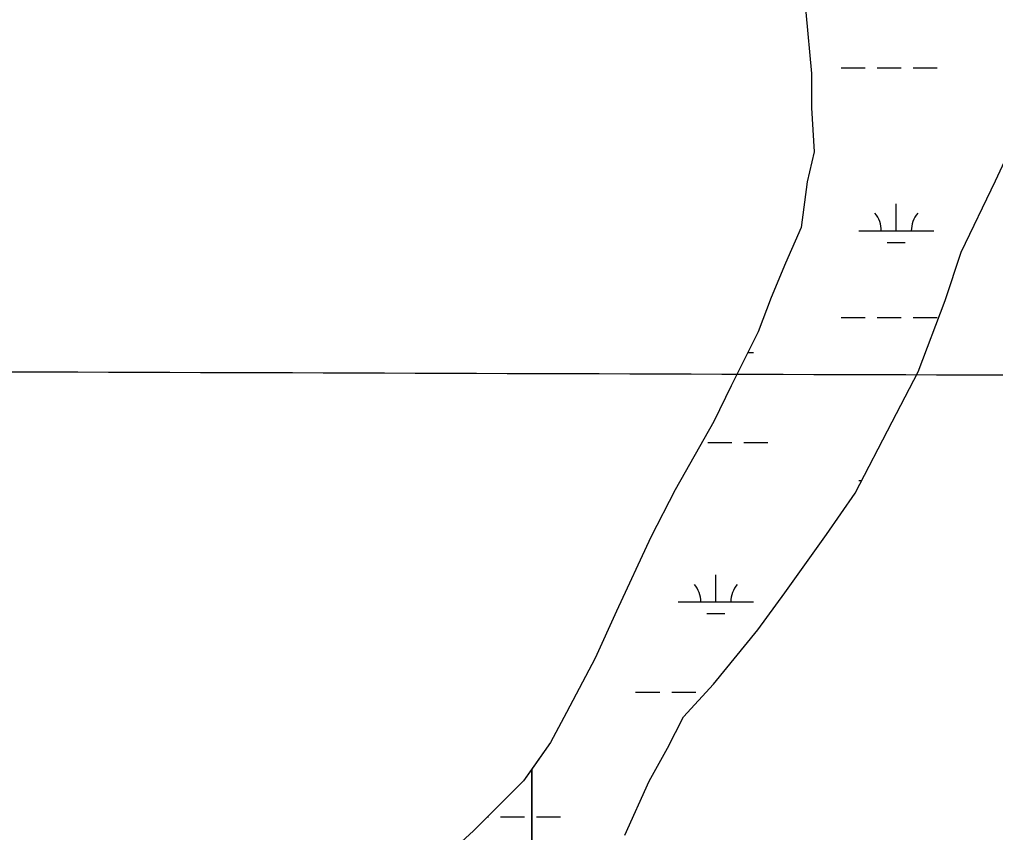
# Model space of a CAD drawing. Extents: x 3161564 to 3199464, y 849354 to 874788.
# Drawn here: x 3192791 to 3194091, y 860192 to 861275 of the extents above; entities that cross this region are included whole.
import ezdxf

# ---------------------------------------------------------------- set-up
doc = ezdxf.new("R2010")
doc.units = 0
for name, color, linetype in [('V-GRID-MAJR', 7, 'Continuous'), ('V-SITE-VEGE', 7, 'Continuous'), ('V-TOPO-SHOR', 7, 'Continuous'), ('V-WETL-SWMP', 7, 'Continuous')]:
    doc.layers.add(name, color=color, linetype=linetype)

msp = doc.modelspace()

# ---------------------------------------------------------------- linework, layer by layer
at = {"layer": 'V-GRID-MAJR'}
msp.add_spline([(3165780.446, 860882.501), (3171010.106, 860866.147), (3176239.768, 860850.5530000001), (3181469.433, 860835.721), (3186699.099, 860821.649), (3191928.768, 860808.338), (3197158.438, 860795.787), (3197158.4390000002, 860795.787)], degree=3, dxfattribs=at)
at = {"layer": 'V-SITE-VEGE'}
for points in [[(3193838.542000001, 861284.903999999), (3193846.011000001, 861203.106999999), (3193845.935000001, 861157.4589999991), (3193849.640000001, 861098.4909999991), (3193840.063000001, 861058.564999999), (3193832.353000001, 860997.714999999), (3193811.350000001, 860950.2019999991), (3193792.255000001, 860904.586999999), (3193775.060000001, 860858.966999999), (3193738.802000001, 860786.7529999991), (3193715.897000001, 860739.2409999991), (3193664.390000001, 860648.0319999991), (3193631.954000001, 860585.3219999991), (3193586.138000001, 860486.4929999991), (3193557.505000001, 860423.7799999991), (3193519.343000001, 860351.5669999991), (3193498.355000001, 860311.6619999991), (3193473.212000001, 860276.0589999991), (3193473.212000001, 859916.564999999)], [(3193597.050000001, 860187.8659999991), (3193629.504000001, 860260.086999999), (3193654.304000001, 860303.790999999), (3193675.296000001, 860345.5989999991), (3193715.312000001, 860389.278999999), (3193774.392000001, 860461.454999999), (3193810.613000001, 860510.8439999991), (3193865.901000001, 860588.733999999), (3193904.035000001, 860643.8269999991), (3193953.646000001, 860738.8439999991), (3193987.993000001, 860805.354999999), (3194024.289000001, 860900.3919999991), (3194045.320000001, 860965.0269999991), (3194091.128000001, 861060.045999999)], [(3193473.2120000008, 859916.5649999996), (3193473.2120000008, 860276.0589999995), (3193462.1320000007, 860260.3679999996), (3193395.4510000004, 860193.9099999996), (3193368.7820000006, 860169.2299999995)]]:
    msp.add_lwpolyline(points, dxfattribs=at)
at = {"layer": 'V-TOPO-SHOR'}
for p, q in [((3193838.534923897, 861284.9194726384), (3193846.004825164, 861203.1217393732)), ((3193846.004825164, 861203.1217393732), (3193845.9287719, 861157.4748832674)), ((3193845.9287719, 861157.4748832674), (3193849.6337014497, 861098.5070735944)), ((3194091.1206771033, 861060.0621393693), (3194119.7527357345, 861120.8769809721)), ((3193849.6337014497, 861098.5070735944), (3193840.0566589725, 861058.58118835)), ((3193840.0566589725, 861058.58118835), (3193832.3465912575, 860997.7313712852)), ((3194045.3135859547, 860965.0403856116), (3194091.120677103, 861060.0621393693)), ((3193832.3465912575, 860997.7313712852), (3193811.3445448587, 860950.2174966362)), ((3194024.283519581, 860900.4085649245), (3194045.3135859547, 860965.0403856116)), ((3193811.3445448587, 860950.2174966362), (3193792.248499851, 860904.6016182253)), ((3193792.248499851, 860904.6016182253), (3193775.0534540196, 860858.9827420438)), ((3193987.9864243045, 860805.3708223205), (3194024.2835195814, 860900.4085649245)), ((3193775.0534540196, 860858.9827420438), (3193738.795385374, 860786.7689274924)), ((3193953.6383614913, 860738.8589920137), (3193987.9864243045, 860805.3708223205)), ((3193738.795385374, 860786.7689274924), (3193715.891339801, 860739.258050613)), ((3193715.891339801, 860739.258050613), (3193664.384255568, 860648.0492781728)), ((3193904.027271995, 860643.8432337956), (3193953.6383614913, 860738.8589920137)), ((3193664.384255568, 860648.0492781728), (3193631.946196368, 860585.3384381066)), ((3193865.8952241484, 860588.749363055), (3193904.027271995, 860643.8432337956)), ((3193631.946196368, 860585.3384381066), (3193586.132100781, 860486.5126963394)), ((3193810.6071571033, 860510.8615441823), (3193865.8952241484, 860588.749363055)), ((3193774.3861150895, 860461.4706576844), (3193810.6071571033, 860510.8615441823)), ((3193586.1321007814, 860486.5126963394), (3193557.4970399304, 860423.7958607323)), ((3193715.304056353, 860389.2948163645), (3193774.3861150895, 860461.4706576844)), ((3193557.4970399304, 860423.7958607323), (3193519.3358472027, 860351.5843813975)), ((3193675.2890226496, 860345.6169074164), (3193715.304056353, 860389.2948163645)), ((3193519.3358472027, 860351.5843813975), (3193498.346809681, 860311.6784827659)), ((3193654.296982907, 860303.8080147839), (3193675.2890226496, 860345.6169074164)), ((3193498.346809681, 860311.6784827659), (3193462.1237654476, 860260.3856022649)), ((3193629.4979425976, 860260.1041236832), (3193654.296982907, 860303.8080147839)), ((3193462.1237654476, 860260.3856022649), (3193395.4427166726, 860193.9287340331)), ((3193597.0427473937, 860187.8836510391), (3193629.4979425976, 860260.1041236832)), ((3193395.442716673, 860193.9287340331), (3193368.773699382, 860169.247780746))]:
    msp.add_line(p, q, dxfattribs=at)
at = {"layer": 'V-WETL-SWMP'}
for p, q in [((3193838.5354175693, 861284.920081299), (3193846.005318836, 861203.1223480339)), ((3193885.5742521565, 861210.549676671), (3193917.574245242, 861210.549676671)), ((3193933.574241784, 861210.5496766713), (3193965.574234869, 861210.549676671)), ((3193981.5742314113, 861210.5496766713), (3194013.5742244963, 861210.549676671)), ((3193846.005318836, 861203.1223480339), (3193845.9292655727, 861157.4754919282)), ((3193845.9292655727, 861157.4754919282), (3193849.634195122, 861098.507682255)), ((3193849.634195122, 861098.507682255), (3193840.0571526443, 861058.5817970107)), ((3193840.0571526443, 861058.5817970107), (3193832.3470849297, 860997.7319799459)), ((3194045.3140796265, 860965.0409942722), (3194091.1211707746, 861060.06274803)), ((3193958.981982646, 860993.3070192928), (3193958.982024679, 861029.306962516)), ((3193832.3470849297, 860997.7319799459), (3193811.3450385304, 860950.2181052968)), ((3193908.981993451, 860993.3070192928), (3194008.981971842, 860993.3070192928)), ((3193946.9819672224, 860977.8760436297), (3193970.9819620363, 860977.87604363)), ((3194024.284013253, 860900.4091735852), (3194045.3140796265, 860965.0409942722)), ((3193811.3450385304, 860950.2181052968), (3193792.2489935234, 860904.6022268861)), ((3193792.2489935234, 860904.6022268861), (3193775.053947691, 860858.9833507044)), ((3193987.9869179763, 860805.3714309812), (3194024.284013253, 860900.4091735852)), ((3193885.5738637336, 860877.875201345), (3193917.573856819, 860877.875201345)), ((3193933.5738533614, 860877.8752013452), (3193965.573846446, 860877.875201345)), ((3193981.5738429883, 860877.8752013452), (3194013.5738360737, 860877.875201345)), ((3193775.053947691, 860858.9833507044), (3193738.7958790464, 860786.7695361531)), ((3193761.227265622, 860831.4452745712), (3193768.50983482, 860831.4452745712)), ((3193953.6388551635, 860738.8596006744), (3193987.9869179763, 860805.3714309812)), ((3193738.7958790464, 860786.7695361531), (3193715.8918334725, 860739.2586592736)), ((3193715.8918334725, 860739.2586592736), (3193664.38474924, 860648.0498868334)), ((3193904.027765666, 860643.8438424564), (3193953.6388551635, 860738.8596006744)), ((3193707.6657077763, 860711.3744639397), (3193739.6657008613, 860711.3744639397)), ((3193755.6656974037, 860711.3744639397), (3193787.665690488, 860711.3744639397)), ((3193908.9816050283, 860660.6325439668), (3193912.793740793, 860660.6325439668)), ((3193664.38474924, 860648.0498868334), (3193631.9466900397, 860585.3390467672)), ((3193865.89571782, 860588.7499717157), (3193904.0277656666, 860643.8438424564)), ((3193631.9466900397, 860585.3390467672), (3193586.1325944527, 860486.513305)), ((3193810.607650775, 860510.862152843), (3193865.89571782, 860588.7499717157)), ((3193718.509457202, 860498.7707992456), (3193718.509499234, 860534.7707424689)), ((3193774.3866087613, 860461.471266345), (3193810.607650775, 860510.862152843)), ((3193668.509468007, 860498.7707992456), (3193768.509446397, 860498.7707992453)), ((3193586.1325944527, 860486.513305), (3193557.497533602, 860423.7964693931)), ((3193706.509441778, 860483.3398235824), (3193730.5094365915, 860483.3398235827)), ((3193715.304550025, 860389.2954250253), (3193774.3866087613, 860461.471266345)), ((3193557.4975336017, 860423.7964693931), (3193519.336340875, 860351.5849900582)), ((3193675.289516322, 860345.617516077), (3193715.304550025, 860389.2954250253)), ((3193611.6653400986, 860378.6999886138), (3193643.6653331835, 860378.6999886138)), ((3193659.665329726, 860378.6999886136), (3193691.665322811, 860378.6999886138)), ((3193519.336340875, 860351.5849900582), (3193498.347303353, 860311.6790914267)), ((3193654.2974765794, 860303.8086234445), (3193675.289516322, 860345.617516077)), ((3193506.9094476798, 860327.958068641), (3193507.073303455, 860327.958068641)), ((3193498.347303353, 860311.6790914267), (3193462.1242591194, 860260.3862109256)), ((3193629.4984362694, 860260.1047323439), (3193654.2974765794, 860303.8086234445)), ((3193462.1242591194, 860260.3862109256), (3193395.4432103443, 860193.9293426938)), ((3193597.0432410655, 860187.8842596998), (3193629.4984362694, 860260.1047323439)), ((3193414.102851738, 860212.5262506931), (3193415.665188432, 860212.5262506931)), ((3193431.6651849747, 860212.5262506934), (3193463.6651780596, 860212.5262506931)), ((3193479.665174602, 860212.5262506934), (3193511.665167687, 860212.5262506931)), ((3193395.4432103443, 860193.9293426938), (3193368.7741930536, 860169.2483894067))]:
    msp.add_line(p, q, dxfattribs=at)
for centre, radius, start, end in [((3193903.7390590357, 860993.7818217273), 35.24628790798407, 359.2281809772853, 40.771839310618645), ((3194014.224907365, 860993.7818217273), 35.24628790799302, 139.2281758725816, 180.77183420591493), ((3193663.266533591, 860499.2456016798), 35.24628790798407, 359.2281809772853, 40.771839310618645), ((3193773.752381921, 860499.2456016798), 35.24628790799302, 139.2281758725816, 180.77183420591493)]:
    msp.add_arc(centre, radius, start, end, dxfattribs=at)

doc.saveas('drawing.dxf')
